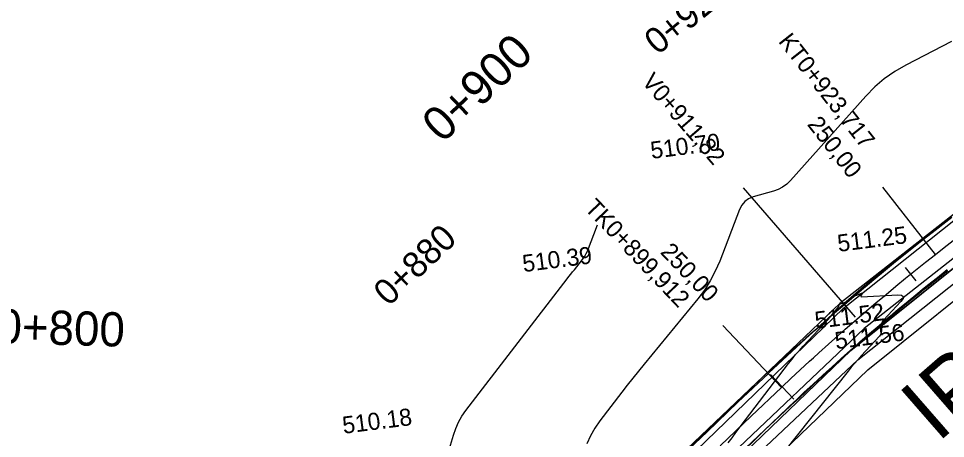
# Model space of a CAD drawing. Extents: x -636600 to -628587, y -1090963 to -1085869.
# Drawn here: x -629000.6 to -628892.1, y -1088198 to -1088148.9 of the extents above; entities that cross this region are included whole.
import ezdxf

# ---------------------------------------------------------------- set-up
doc = ezdxf.new("R2010")
doc.units = 0
for name, color, linetype in [('01_PARCELY_NÁVRH_PC', 7, 'Continuous'), ('06_ÚSES_IP_NAVRH', 7, 'Continuous'), ('40', 7, 'Continuous'), ('Ex_Minor Contours', 7, 'Continuous'), ('HEKTOMETRY100', 7, 'Continuous'), ('HEKTOMETRY20', 7, 'Continuous'), ('HL_BODY', 7, 'Continuous'), ('koty_vše', 7, 'Continuous'), ('POLOMERY', 7, 'Continuous'), ('situace_osa', 7, 'Continuous'), ('situace_těleso', 7, 'Continuous'), ('situace_vozovka', 7, 'Continuous'), ('VRCHOLY', 7, 'Continuous')]:
    doc.layers.add(name, color=color, linetype=linetype)

msp = doc.modelspace()

# ---------------------------------------------------------------- linework, layer by layer
at = {"layer": '01_PARCELY_NÁVRH_PC'}
for points in [[(-628797.27, -1088133.26), (-628841.21, -1088140.1), (-628852.37, -1088143.86), (-628862.36, -1088149.27), (-628904.46, -1088182.24), (-628941.86, -1088217.83), (-628948.32, -1088222.77), (-628956.27, -1088227.77), (-628965.39, -1088231.17), (-628970.52, -1088230.43), (-628979.37, -1088231.01), (-628989.89, -1088230.51), (-628992.52, -1088231.44), (-629020.39, -1088230.17)], [(-629017.67, -1088241.07), (-628972.31, -1088240.05), (-628958.77, -1088236.75), (-628951.93, -1088233.74), (-628945.07, -1088229.14), (-628935.51, -1088219.82), (-628935.6, -1088218.34), (-628923.92, -1088207.67), (-628903.17, -1088187.76), (-628870.28, -1088161.37), (-628859.09, -1088153.72), (-628850.24, -1088149.09), (-628797.27, -1088140.85)], [(-628797.27, -1088140.85), (-628850.24, -1088149.09), (-628859.09, -1088153.72), (-628870.28, -1088161.37), (-628903.17, -1088187.76), (-628923.92, -1088207.67), (-628935.6, -1088218.34), (-628935.51, -1088219.82), (-628945.07, -1088229.14), (-628937.14, -1088223.81), (-628921.87, -1088209.86), (-628901.19, -1088190.02), (-628868.49, -1088163.78), (-628857.54, -1088156.29), (-628849.29, -1088151.98), (-628797.27, -1088143.88)]]:
    msp.add_lwpolyline(points, dxfattribs=at)
at = {"layer": '06_ÚSES_IP_NAVRH'}
msp.add_lwpolyline([(-628933.96, -1088218.61), (-628902.38, -1088188.82), (-628866.03, -1088159.99), (-628848.67, -1088150.32), (-628797.27, -1088142.47)], dxfattribs=at)
at = {"layer": '40'}
for p, q in [((-628904.06, -1088182.79), (-628870.44, -1088156.05)), ((-628868.77, -1088159.35), (-628901.64, -1088185.17)), ((-628938.35, -1088215.88), (-628904.06, -1088182.79)), ((-628901.64, -1088185.17), (-628943.15, -1088224.54))]:
    msp.add_line(p, q, dxfattribs=at)
at = {"layer": 'Ex_Minor Contours'}
for points in [[(-628891.42, -1088151.58), (-628896.76, -1088154.34), (-628898.05, -1088155.09), (-628899.27, -1088155.94), (-628900.39, -1088156.9), (-628901.44, -1088157.97), (-628910.26, -1088167.85), (-628910.69, -1088168.27), (-628911.17, -1088168.62), (-628911.69, -1088168.89), (-628912.25, -1088169.1), (-628914.61, -1088169.78), (-628915.15, -1088170), (-628915.6, -1088170.32), (-628915.96, -1088170.74), (-628916.22, -1088171.26), (-628918.54, -1088177.31), (-628919.05, -1088178.48), (-628919.64, -1088179.6), (-628920.32, -1088180.67), (-628921.09, -1088181.69), (-628927.39, -1088189.35), (-628928.06, -1088190.17), (-628928.71, -1088190.98), (-628929.36, -1088191.81), (-628930, -1088192.64), (-628932.56, -1088195.97), (-628933.16, -1088196.82), (-628933.67, -1088197.72), (-628934.09, -1088198.66)], [(-628950.63, -1088200.77), (-628949.71, -1088197.64), (-628949.44, -1088196.87), (-628949.11, -1088196.14), (-628948.71, -1088195.44), (-628948.25, -1088194.77), (-628936.39, -1088179.35), (-628936.18, -1088179.08), (-628935.98, -1088178.82), (-628935.77, -1088178.55), (-628935.55, -1088178.29), (-628934.7, -1088177.25), (-628934.5, -1088176.99), (-628934.32, -1088176.71), (-628934.16, -1088176.41), (-628934.03, -1088176.11), (-628932.86, -1088173.04)], [(-628917.54, -1088198.56), (-628917.09, -1088197.96), (-628916.64, -1088197.36), (-628910.48, -1088189.27), (-628910.07, -1088188.75), (-628909.65, -1088188.23), (-628909.21, -1088187.73), (-628908.76, -1088187.24), (-628906.38, -1088184.72), (-628906.19, -1088184.52), (-628906.02, -1088184.32), (-628905.84, -1088184.12), (-628905.67, -1088183.92), (-628904.71, -1088182.75), (-628904.68, -1088182.71), (-628904.66, -1088182.67), (-628904.63, -1088182.63), (-628904.61, -1088182.58), (-628904.54, -1088182.4), (-628904.52, -1088182.36), (-628904.49, -1088182.32), (-628904.46, -1088182.3), (-628904.41, -1088182.28), (-628904.02, -1088182.17), (-628903.94, -1088182.14), (-628903.86, -1088182.11), (-628903.79, -1088182.07), (-628903.72, -1088182.02), (-628902.91, -1088181.48), (-628902.81, -1088181.42), (-628902.7, -1088181.36), (-628902.6, -1088181.31), (-628902.49, -1088181.27), (-628901.93, -1088181.05), (-628901.88, -1088181.04), (-628901.86, -1088181.05), (-628901.85, -1088181.08), (-628901.87, -1088181.12), (-628901.98, -1088181.34), (-628902, -1088181.39), (-628902, -1088181.42), (-628901.97, -1088181.44), (-628901.92, -1088181.45), (-628897.7, -1088181.25), (-628897.26, -1088181.27), (-628897.05, -1088181.41), (-628897.08, -1088181.65), (-628897.34, -1088182.01), (-628899.38, -1088184.2), (-628899.48, -1088184.33), (-628899.55, -1088184.47), (-628899.6, -1088184.63), (-628899.61, -1088184.79), (-628899.61, -1088185.48), (-628899.62, -1088185.65), (-628899.66, -1088185.8), (-628899.74, -1088185.94), (-628899.84, -1088186.08), (-628901.99, -1088188.39), (-628902.38, -1088188.82), (-628902.76, -1088189.26), (-628903.14, -1088189.71), (-628903.51, -1088190.16), (-628916.87, -1088206.99)]]:
    msp.add_lwpolyline(points, dxfattribs=at)
at = {"layer": 'HEKTOMETRY100'}
msp.add_lwpolyline([(-628912.6, -1088190.55), (-628909.85, -1088193.45)], dxfattribs=at)
at = {"layer": 'HEKTOMETRY20'}
msp.add_lwpolyline([(-628896.82, -1088178.04), (-628895.56, -1088179.59)], dxfattribs=at)
at = {"layer": 'HL_BODY'}
for points in [[(-628893.29, -1088176.5), (-628899.46, -1088168.63)], [(-628911.29, -1088192.06), (-628918.18, -1088184.81)]]:
    msp.add_lwpolyline(points, dxfattribs=at)
at = {"layer": 'POLOMERY'}
for points in [[(-628893.29, -1088176.5), (-628899.46, -1088168.63)], [(-628911.29, -1088192.06), (-628918.18, -1088184.81)]]:
    msp.add_lwpolyline(points, dxfattribs=at)
at = {"layer": 'situace_osa'}
msp.add_lwpolyline([(-628918.47, -1088198.89), (-628914.85, -1088195.44), (-628911.29, -1088192.06), (-628911.23, -1088192), (-628910.21, -1088191.04), (-628909.12, -1088190.02), (-628908.03, -1088189.01), (-628907.57, -1088188.59), (-628906.93, -1088188.01), (-628905.82, -1088187.01), (-628904.71, -1088186.02), (-628903.84, -1088185.26), (-628903.6, -1088185.04), (-628902.47, -1088184.07), (-628901.34, -1088183.1), (-628900.21, -1088182.13), (-628900.05, -1088182), (-628899.07, -1088181.18), (-628897.92, -1088180.23), (-628896.77, -1088179.29), (-628896.19, -1088178.82), (-628895.62, -1088178.35), (-628894.45, -1088177.42), (-628893.29, -1088176.5), (-628892.28, -1088175.71), (-628890, -1088173.92)], dxfattribs=at)
at = {"layer": 'situace_těleso'}
for points in [[(-628891.46, -1088172.06), (-628893.73, -1088173.86), (-628894.74, -1088174.65), (-628895.92, -1088175.58), (-628897.09, -1088176.52), (-628897.67, -1088176.99), (-628898.26, -1088177.46), (-628899.42, -1088178.41), (-628900.58, -1088179.37), (-628901.57, -1088180.2), (-628901.73, -1088180.33), (-628902.87, -1088181.31), (-628904.01, -1088182.29), (-628905.12, -1088183.3), (-628905.37, -1088183.52), (-628906.23, -1088184.31), (-628907.33, -1088185.34), (-628908.47, -1088186.31), (-628909.13, -1088186.88), (-628909.6, -1088187.3), (-628910.72, -1088188.3), (-628911.84, -1088189.31), (-628912.87, -1088190.27), (-628912.94, -1088190.33), (-628916.51, -1088193.7), (-628920.1, -1088197.18), (-628923.65, -1088200.7)], [(-628916.86, -1088200.59), (-628913.3, -1088197.08), (-628909.7, -1088193.73), (-628909.63, -1088193.67), (-628908.62, -1088192.73), (-628907.54, -1088191.73), (-628906.45, -1088190.73), (-628906, -1088190.31), (-628905.37, -1088189.74), (-628904.27, -1088188.75), (-628903.17, -1088187.76), (-628902.31, -1088187), (-628902.07, -1088186.79), (-628900.96, -1088185.81), (-628899.83, -1088184.87), (-628898.69, -1088183.94), (-628898.53, -1088183.8), (-628897.56, -1088182.99), (-628896.42, -1088182.05), (-628895.28, -1088181.12), (-628894.71, -1088180.66), (-628894.13, -1088180.2), (-628892.98, -1088179.28), (-628891.82, -1088178.37)]]:
    msp.add_lwpolyline(points, dxfattribs=at)
at = {"layer": 'situace_vozovka'}
for points in [[(-628923.65, -1088200.7), (-628920.02, -1088197.26), (-628916.4, -1088193.81), (-628912.84, -1088190.43), (-628912.78, -1088190.37), (-628911.75, -1088189.4), (-628910.65, -1088188.37), (-628909.55, -1088187.35), (-628909.09, -1088186.93), (-628908.44, -1088186.34), (-628907.33, -1088185.34), (-628906.2, -1088184.34), (-628905.33, -1088183.57), (-628905.08, -1088183.35), (-628903.94, -1088182.36), (-628902.81, -1088181.39), (-628901.66, -1088180.41), (-628901.5, -1088180.28), (-628900.51, -1088179.45), (-628899.35, -1088178.49), (-628898.19, -1088177.54), (-628897.61, -1088177.07), (-628897.03, -1088176.6), (-628895.85, -1088175.66), (-628894.67, -1088174.73), (-628893.66, -1088173.94), (-628891.38, -1088172.15)], [(-628916.92, -1088200.52), (-628913.3, -1088197.07), (-628909.74, -1088193.69), (-628909.68, -1088193.63), (-628908.67, -1088192.68), (-628907.59, -1088191.67), (-628906.51, -1088190.67), (-628906.05, -1088190.25), (-628905.42, -1088189.68), (-628904.32, -1088188.69), (-628903.22, -1088187.71), (-628902.36, -1088186.95), (-628902.12, -1088186.74), (-628901, -1088185.77), (-628899.88, -1088184.81), (-628898.76, -1088183.85), (-628898.6, -1088183.72), (-628897.63, -1088182.91), (-628896.49, -1088181.97), (-628895.35, -1088181.03), (-628894.78, -1088180.57), (-628894.21, -1088180.11), (-628893.05, -1088179.19), (-628891.9, -1088178.27)]]:
    msp.add_lwpolyline(points, dxfattribs=at)
at = {"layer": 'VRCHOLY'}
msp.add_lwpolyline([(-628902.66, -1088183.85), (-628915.74, -1088168.72)], dxfattribs=at)

# ---------------------------------------------------------------- texts
at = {"layer": '06_ÚSES_IP_NAVRH'}
msp.add_text('IP31', height=7.5, rotation=41.1023, dxfattribs=at).set_placement((-628893.05, -1088198.63))
at = {"layer": 'HEKTOMETRY100'}
for s, rotation, p in [('0+900', 43.5373, (-628951.01, -1088163.59)), ('0+800', 358.3217, (-629003.24, -1088186.87))]:
    msp.add_text(s, height=4, rotation=rotation, dxfattribs=at).set_placement(p)
at = {"layer": 'HEKTOMETRY20'}
for s, rotation, p in [('0+920', 38.9537, (-628925.81, -1088153.25)), ('0+880', 43.5575, (-628957.29, -1088182.67))]:
    msp.add_text(s, height=3, rotation=rotation, dxfattribs=at).set_placement(p)
at = {"layer": 'HL_BODY'}
for s, rotation, p in [('KT0+923,717', 308.1018, (-628911.75, -1088151.6)), ('TK0+899,912', 313.5575, (-628934.45, -1088171.18))]:
    msp.add_text(s, height=2, rotation=rotation, dxfattribs=at).set_placement(p)
at = {"layer": 'koty_vše'}
for s, p in [('510.70', (-628926.51, -1088165.33)), ('511.25', (-628904.63, -1088176.21)), ('510.39', (-628941.5, -1088178.58)), ('511.52', (-628907.28, -1088185.22)), ('511.56', (-628904.93, -1088187.6)), ('510.18', (-628962.57, -1088197.5))]:
    msp.add_text(s, height=2, rotation=7.3173, dxfattribs=at).set_placement(p)
at = {"layer": 'POLOMERY'}
for rotation, p in [(308.1018, (-628908.37, -1088161.31)), (313.5575, (-628925.58, -1088176.31))]:
    msp.add_text('250,00', height=2, rotation=rotation, dxfattribs=at).set_placement(p)
at = {"layer": 'VRCHOLY'}
msp.add_text('V0+911,82', height=2, rotation=310.8297, dxfattribs=at).set_placement((-628927.75, -1088156.35))

doc.saveas('drawing.dxf')
